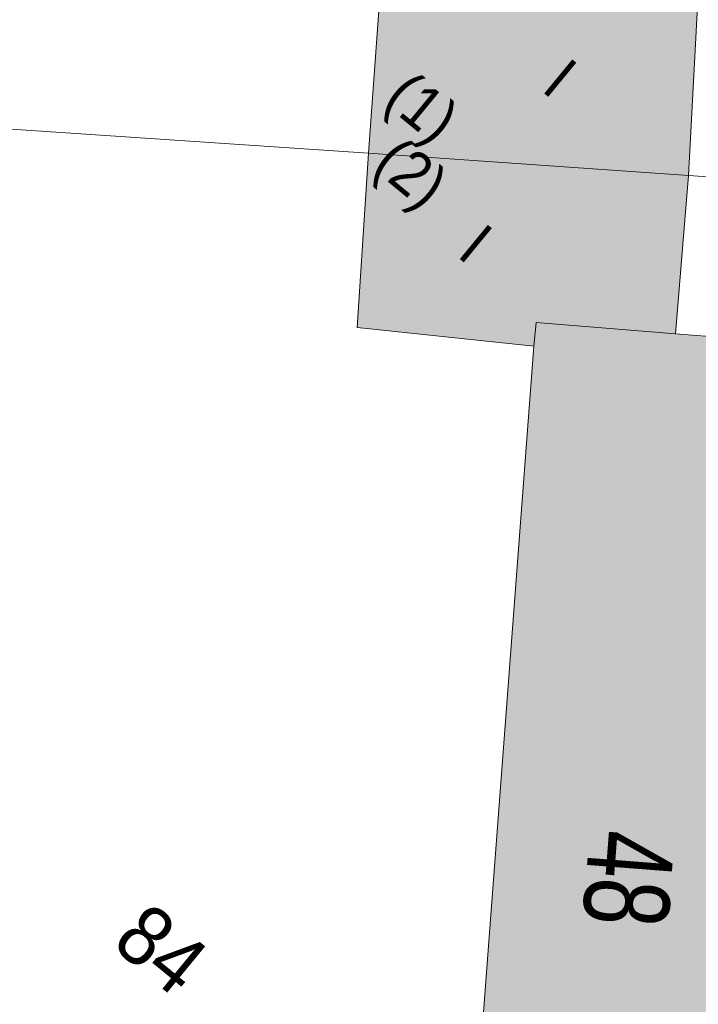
# Model space of a CAD drawing. Header units: metres. Extents: x -740 to 758, y -633 to 854.
# Tile 426 of 656: x -16 to -3, y -356 to -337. Entities that reach past the tile are written whole.
import ezdxf

# ---------------------------------------------------------------- set-up
doc = ezdxf.new("R2010")
doc.units = ezdxf.units.M
doc.header["$MEASUREMENT"] = 0
doc.layers.add('Grundkarte.LOVION', color=7, linetype='Continuous')
doc.layers.add('Grundkarte_Text.LOVION', color=7, linetype='Continuous')
doc.styles.add('ERSTELLTER_STIL_1', font='arial.ttf')

msp = doc.modelspace()

# ---------------------------------------------------------------- hatches: boundary and pattern name
at = {"layer": 'Grundkarte.LOVION', "linetype": 'Continuous', "lineweight": 18}
for color, points in [(254, [(-7.117, -336.424), (-7.162, -336.871), (-8.979, -336.724), (-9.194, -339.671), (-3.183, -340.088), (-3.003, -336.79)]), (254, [(-3.423, -343.067), (-3.183, -340.088), (-9.194, -339.671), (-9.406, -342.943), (-6.09, -343.298), (-6.045, -342.851)]), (9, [(0.65, -366.284), (3.687, -366.519), (11.399, -367.095), (18.124, -367.561), (18.431, -363.452), (19.956, -344.89), (-3.423, -343.067), (-6.045, -342.851), (-6.09, -343.298), (-7.224, -358.305), (-7.423, -361.103), (-7.776, -365.66)])]:
    msp.add_hatch(color=color, dxfattribs=at).paths.add_polyline_path(points)

# ---------------------------------------------------------------- linework, layer by layer
at = {"layer": 'Grundkarte.LOVION', "color": 253, "linetype": 'Continuous', "lineweight": 18}
msp.add_lwpolyline([(33.157, -307.6), (32.45, -317.895), (33.557, -329.521), (22.43, -328.776), (21.842, -341.809), (-3.183, -340.088), (-9.194, -339.671), (-22.255, -338.79), (-21.336, -325.814), (-20.542, -314.89), (-19.627, -310.042), (-18.776, -307.564), (-17.679, -305.181), (-16.842, -303.769), (-15.238, -301.425), (-13.548, -299.369), (-11.589, -297.64), (-7.523, -294.789), (-2.667, -292.157), (6.508, -287.152), (7.543, -286.548)], dxfattribs=at)
at = {"layer": 'Grundkarte.LOVION', "color": 8, "linetype": 'Continuous', "lineweight": 18}
for points in [[(-21.336, -325.814), (-18.331, -326.023), (-6.458, -326.842), (-4.433, -326.999), (22.43, -328.776), (21.842, -341.809), (-3.183, -340.088), (-9.194, -339.671), (-22.255, -338.79)], [(-7.117, -336.424), (-3.003, -336.79), (-3.183, -340.088), (-9.194, -339.671), (-8.979, -336.724), (-7.162, -336.871)], [(-22.255, -338.79), (-9.194, -339.671), (-3.183, -340.088), (21.842, -341.809), (34.781, -342.642), (37.751, -374.538), (23.645, -373.553), (-24.507, -370.162)], [(-3.423, -343.067), (-6.045, -342.851), (-6.09, -343.298), (-9.406, -342.943), (-9.194, -339.671), (-3.183, -340.088)], [(0.65, -366.284), (-7.776, -365.66), (-7.423, -361.103), (-7.224, -358.305), (-6.09, -343.298), (-6.045, -342.851), (-3.423, -343.067), (19.956, -344.89), (18.431, -363.452), (18.124, -367.561), (11.399, -367.095), (3.687, -366.519)]]:
    msp.add_lwpolyline(points, close=True, dxfattribs=at)
at = {"layer": 'Grundkarte.LOVION', "color": 253, "linetype": 'Continuous', "lineweight": 18}
msp.add_lwpolyline([(-22.255, -338.79), (-9.194, -339.671), (-3.183, -340.088), (21.842, -341.809), (21.651, -344.99), (25.376, -345.306), (23.851, -363.868), (22.007, -363.753), (23.645, -373.553), (-24.507, -370.162)], close=True, dxfattribs=at)

# ---------------------------------------------------------------- texts
at = {"layer": 'Grundkarte_Text.LOVION', "color": 7, "linetype": 'Continuous', "lineweight": 13, "attachment_point": 7, "style": 'ERSTELLTER_STIL_1'}
for s, insert, char_height, rotation in [('{\\A1;\\W0.89452x;I}', (-5.966, -338.487), 0.83075, 320.5834), ('{\\A1;\\W0.89451x;(1)}', (-9.093, -338.913), 0.83073, 320.5822), ('{\\A1;\\W0.89449x;(2)}', (-9.298, -340.145), 0.83074, 320.5848), ('{\\A1;\\W0.89455x;I}', (-7.553, -341.598), 0.83072, 320.5836), ('{\\A1;\\W0.89450x;84}', (-14.058, -354.579), 1.12432, 320.5834)]:
    msp.add_mtext(s, dxfattribs=dict(at, insert=insert, char_height=char_height, rotation=rotation))
at = {"layer": 'Grundkarte_Text.LOVION', "color": 8, "linetype": 'Continuous', "lineweight": 18, "insert": (-5.057, -352.359), "char_height": 1.6008, "attachment_point": 7, "rotation": 265.5635, "style": 'ERSTELLTER_STIL_1'}
msp.add_mtext('{\\A1;\\W0.71561x;48}', dxfattribs=at)

doc.saveas('drawing.dxf')
